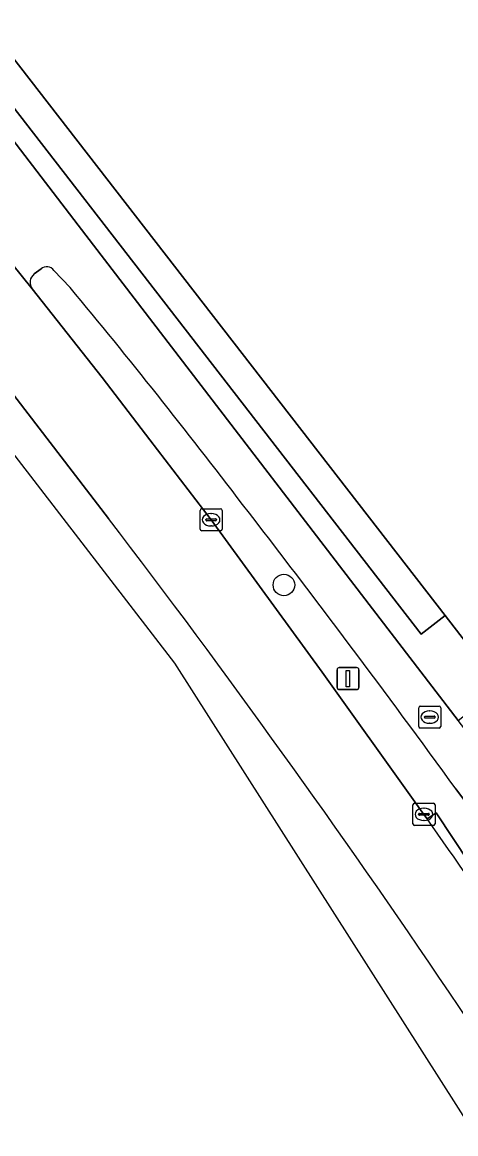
# Model space of a CAD drawing. Extents: x 161087 to 161926, y 382572 to 383873.
# Drawn here: x 161392.9 to 161412.6, y 382927.1 to 382977.5 of the extents above; entities that cross this region are included whole.
import ezdxf

# ---------------------------------------------------------------- set-up
doc = ezdxf.new("R2010")
doc.units = 0
for name, color, linetype in [('IMGEO_Berm_open', 7, 'Continuous'), ('IMGEO_Boom', 7, 'Continuous'), ('IMGEO_Brandkraan', 7, 'Continuous'), ('IMGEO_Fietspad_gesloten', 7, 'Continuous'), ('IMGEO_Kolk', 7, 'Continuous'), ('IMGEO_Lichtmast', 7, 'Continuous'), ('IMGEO_OVBaan_gesloten', 7, 'Continuous'), ('IMGEO_Pand', 7, 'Continuous'), ('IMGEO_Pand_overbouw', 7, 'Continuous'), ('IMGEO_Rijbaan_lokaal_gesloten', 7, 'Continuous'), ('IMGEO_Voetgangersgebied_open', 7, 'Continuous'), ('IMGEO_Voetpad_open', 7, 'Continuous')]:
    doc.layers.add(name, color=color, linetype=linetype)

msp = doc.modelspace()

# ---------------------------------------------------------------- linework, layer by layer
at = {"layer": 'IMGEO_Berm_open'}
for points in [[(161393.743, 382966.318), (161393.437, 382966.095)], [(161395.063, 382965.483), (161394.331, 382966.25)], [(161393.34, 382965.409), (161396.511, 382961.386), (161398.687, 382958.569), (161401.46, 382954.936), (161406.5, 382948.022), (161410.714, 382942.139), (161411.121, 382941.571), (161411.265, 382941.368), (161411.681, 382941.644), (161419.216, 382930.272), (161418.8, 382929.996), (161430.918, 382910.367), (161455.826, 382869.827), (161469.371, 382848.033)], [(161418.553, 382934.538), (161415.529, 382938.759), (161412.569, 382942.733)]]:
    msp.add_lwpolyline(points, dxfattribs=at)
for centre, radius, start, end in [((161394.006, 382966.014), 0.402, 36.0188, 130.7877), ((161393.74, 382965.702), 0.496, 127.6771, 216.2264), ((161158.707, 382769.56), 307.002, 37.30887, 39.65646), ((160996.067, 382640.406), 514.66, 35.97481, 37.77066)]:
    msp.add_arc(centre, radius, start, end, dxfattribs=at)
at = {"layer": 'IMGEO_Boom'}
msp.add_circle((161404.768, 382951.979), 0.489, dxfattribs=at)
at = {"layer": 'IMGEO_Brandkraan'}
for p, q in [((161410.885, 382945.559), (161410.885, 382946.411)), ((161410.96, 382946.485), (161411.812, 382946.485)), ((161411.373, 382946.265), (161411.398, 382946.265)), ((161411.886, 382946.411), (161411.886, 382945.559)), ((161411.144, 382945.979), (161411.144, 382945.991)), ((161411.582, 382945.942), (161411.184, 382945.942)), ((161411.187, 382946.028), (161411.585, 382946.028)), ((161411.396, 382945.705), (161411.371, 382945.705)), ((161411.628, 382945.991), (161411.628, 382945.979)), ((161411.812, 382945.485), (161410.96, 382945.485))]:
    msp.add_line(p, q, dxfattribs=at)
for points in [[(161410.885, 382945.559), (161410.885, 382946.411)], [(161410.96, 382946.485), (161411.812, 382946.485)], [(161411.886, 382946.411), (161411.886, 382945.559)], [(161411.812, 382945.485), (161410.96, 382945.485)]]:
    msp.add_lwpolyline(points, dxfattribs=at)
for centre, radius, start, end in [((161410.962, 382946.409), 0.0765, 91.552, 178.448), ((161410.962, 382946.409), 0.0765, 91.552, 178.448), ((161411.81, 382946.409), 0.0765, 1.552, 88.448), ((161411.81, 382946.409), 0.0765, 1.552, 88.448), ((161410.962, 382945.561), 0.0765, 181.552, 268.448), ((161410.962, 382945.561), 0.0765, 181.552, 268.448), ((161411.184, 382945.988), 0.0403, 85.8775, 175.7526), ((161411.181, 382945.978), 0.0366, 178.938, 274.7102), ((161411.585, 382945.985), 0.043, 264.8664, 352.4533), ((161411.589, 382945.99), 0.0386, 1.7309, 96.639), ((161411.81, 382945.561), 0.0765, 271.552, 358.448), ((161411.81, 382945.561), 0.0765, 271.552, 358.448)]:
    msp.add_arc(centre, radius, start, end, dxfattribs=at)
for centre, major_axis, ratio, start_param, end_param in [((161411.372, 382945.985), (-0.387, 0.002), 0.722429, 4.712389, 7.853982), ((161411.397, 382945.985), (-0.39, 0.002), 0.717154, 1.570796, 4.712389)]:
    msp.add_ellipse(centre, major_axis=major_axis, ratio=ratio, start_param=start_param, end_param=end_param, dxfattribs=at)
at = {"layer": 'IMGEO_Fietspad_gesloten'}
for points in [[(161476.379, 382845.501), (161473.209, 382850.496), (161469.267, 382856.908), (161434.891, 382912.704), (161425.738, 382927.535), (161423.001, 382931.728), (161421.785, 382933.513), (161421.709, 382933.625), (161420.782, 382934.985), (161418.673, 382937.998), (161418.424, 382938.34), (161418.173, 382938.68), (161416.013, 382941.491), (161413.737, 382944.446), (161413.383, 382944.906), (161412.674, 382945.831), (161395.778, 382967.851), (161371.138, 383000)], [(161391.51, 382967.665), (161393.34, 382965.409)], [(161393.437, 382966.095), (161393.743, 382966.318)], [(161394.331, 382966.25), (161395.063, 382965.483)], [(161412.569, 382942.733), (161415.529, 382938.759), (161418.553, 382934.538)]]:
    msp.add_lwpolyline(points, dxfattribs=at)
for centre, radius, start, end in [((161394.006, 382966.014), 0.402, 36.0188, 130.7877), ((161393.74, 382965.702), 0.496, 127.6771, 216.2264), ((161158.707, 382769.56), 307.002, 37.30887, 39.65646), ((160996.067, 382640.406), 514.66, 35.97481, 37.77066)]:
    msp.add_arc(centre, radius, start, end, dxfattribs=at)
at = {"layer": 'IMGEO_Kolk'}
for p, q in [((161400.964, 382954.511), (161400.964, 382955.363)), ((161401.039, 382955.437), (161401.891, 382955.437)), ((161401.452, 382955.217), (161401.477, 382955.217)), ((161401.965, 382955.363), (161401.965, 382954.511)), ((161401.223, 382954.931), (161401.223, 382954.943)), ((161401.661, 382954.894), (161401.263, 382954.894)), ((161401.266, 382954.98), (161401.664, 382954.98)), ((161401.475, 382954.657), (161401.45, 382954.657)), ((161401.707, 382954.943), (161401.707, 382954.931)), ((161401.891, 382954.437), (161401.039, 382954.437)), ((161410.7, 382942.072), (161411.552, 382942.072)), ((161410.625, 382941.146), (161410.625, 382941.998)), ((161410.884, 382941.566), (161410.884, 382941.578)), ((161411.322, 382941.529), (161410.924, 382941.529)), ((161410.927, 382941.615), (161411.325, 382941.615)), ((161411.113, 382941.852), (161411.138, 382941.852)), ((161411.368, 382941.578), (161411.368, 382941.566)), ((161411.626, 382941.998), (161411.626, 382941.146)), ((161411.552, 382941.072), (161410.7, 382941.072)), ((161411.136, 382941.292), (161411.111, 382941.292))]:
    msp.add_line(p, q, dxfattribs=at)
for points in [[(161400.964, 382954.511), (161400.964, 382955.363)], [(161401.039, 382955.437), (161401.891, 382955.437)], [(161401.965, 382955.363), (161401.965, 382954.511)], [(161401.891, 382954.437), (161401.039, 382954.437)], [(161410.7, 382942.072), (161411.552, 382942.072)], [(161410.625, 382941.146), (161410.625, 382941.998)], [(161411.626, 382941.998), (161411.626, 382941.146)], [(161411.552, 382941.072), (161410.7, 382941.072)]]:
    msp.add_lwpolyline(points, dxfattribs=at)
for centre, radius, start, end in [((161401.041, 382955.361), 0.0765, 91.552, 178.448), ((161401.041, 382955.361), 0.0765, 91.552, 178.448), ((161401.889, 382955.361), 0.0765, 1.552, 88.448), ((161401.889, 382955.361), 0.0765, 1.552, 88.448), ((161401.263, 382954.94), 0.0403, 85.8775, 175.7526), ((161401.26, 382954.93), 0.0366, 178.938, 274.7102), ((161401.664, 382954.937), 0.043, 264.8664, 352.4533), ((161401.668, 382954.942), 0.0386, 1.7309, 96.639), ((161401.041, 382954.513), 0.0765, 181.552, 268.448), ((161401.041, 382954.513), 0.0765, 181.552, 268.448), ((161401.889, 382954.513), 0.0765, 271.552, 358.448), ((161401.889, 382954.513), 0.0765, 271.552, 358.448), ((161410.702, 382941.996), 0.0765, 91.552, 178.448), ((161410.702, 382941.996), 0.0765, 91.552, 178.448), ((161411.55, 382941.996), 0.0765, 1.552, 88.448), ((161411.55, 382941.996), 0.0765, 1.552, 88.448), ((161410.924, 382941.575), 0.0403, 85.8775, 175.7526), ((161410.921, 382941.565), 0.0366, 178.938, 274.7102), ((161411.325, 382941.572), 0.043, 264.8664, 352.4533), ((161411.329, 382941.577), 0.0386, 1.7309, 96.639), ((161410.702, 382941.148), 0.0765, 181.552, 268.448), ((161410.702, 382941.148), 0.0765, 181.552, 268.448), ((161411.55, 382941.148), 0.0765, 271.552, 358.448), ((161411.55, 382941.148), 0.0765, 271.552, 358.448)]:
    msp.add_arc(centre, radius, start, end, dxfattribs=at)
for centre, major_axis, ratio, start_param, end_param in [((161401.451, 382954.937), (-0.387, 0.002), 0.722429, 4.712389, 7.853982), ((161401.476, 382954.937), (-0.39, 0.002), 0.717154, 1.570796, 4.712389), ((161411.112, 382941.572), (-0.387, 0.002), 0.722429, 4.712389, 7.853982), ((161411.137, 382941.572), (-0.39, 0.002), 0.717154, 1.570796, 4.712389)]:
    msp.add_ellipse(centre, major_axis=major_axis, ratio=ratio, start_param=start_param, end_param=end_param, dxfattribs=at)
at = {"layer": 'IMGEO_Lichtmast'}
for p, q in [((161407.18, 382947.329), (161407.18, 382948.129)), ((161407.18, 382948.129), (161407.18, 382947.329)), ((161407.28, 382948.229), (161408.07, 382948.229)), ((161408.07, 382948.229), (161407.28, 382948.229)), ((161408.17, 382948.129), (161408.17, 382947.329)), ((161408.17, 382947.329), (161408.17, 382948.129)), ((161408.07, 382947.229), (161407.28, 382947.229)), ((161407.28, 382947.229), (161408.07, 382947.229))]:
    msp.add_line(p, q, dxfattribs=at)
msp.add_lwpolyline([(161407.6, 382948.104), (161407.75, 382948.104), (161407.75, 382947.354), (161407.6, 382947.354), (161407.6, 382948.104)], dxfattribs=at)
for centre, start, end in [((161407.28, 382948.129), 90, 180), ((161407.28, 382948.129), 90, 180), ((161408.07, 382948.129), 0, 90), ((161408.07, 382948.129), 360, 90), ((161407.28, 382947.329), 180, 270), ((161407.28, 382947.329), 180, 270), ((161408.07, 382947.329), 270, 0), ((161408.07, 382947.329), 270, 0)]:
    msp.add_arc(centre, 0.1, start, end, dxfattribs=at)
at = {"layer": 'IMGEO_OVBaan_gesloten'}
msp.add_lwpolyline([(161411.265, 382941.368), (161411.121, 382941.571), (161410.714, 382942.139), (161406.5, 382948.022), (161401.46, 382954.936), (161398.687, 382958.569), (161396.511, 382961.386), (161393.34, 382965.409), (161391.51, 382967.665), (161390.623, 382968.78), (161388.863, 382971.056), (161370.85, 382994.086), (161367.365, 382998.522), (161364.474, 382996.402), (161373.955, 382984.236), (161389.997, 382963.844), (161396.802, 382955.002)], dxfattribs=at)
for centre, radius, start, end in [((161038.037, 382680.607), 451.669, 30.68868, 37.40988), ((161230.353, 382813.314), 221.646, 31.76466, 35.29164)]:
    msp.add_arc(centre, radius, start, end, dxfattribs=at)
at = {"layer": 'IMGEO_Pand'}
msp.add_lwpolyline([(161427.617, 382961.524), (161429.509, 382958.918), (161430.871, 382959.954), (161430.326, 382960.66), (161432.328, 382962.194), (161424.899, 382971.781), (161415.566, 382983.827), (161410.144, 382990.822), (161388.74, 382981.499), (161388.372, 382981.182), (161391.881, 382976.655), (161412.084, 382950.589), (161414.596, 382947.348), (161419.434, 382951.117), (161419.611, 382952.384), (161418.957, 382953.256), (161419.278, 382953.496)], dxfattribs=at)
at = {"layer": 'IMGEO_Pand_overbouw'}
msp.add_lwpolyline([(161412.084, 382950.589), (161391.881, 382976.655), (161390.798, 382975.816), (161411.002, 382949.747)], close=True, dxfattribs=at)
at = {"layer": 'IMGEO_Rijbaan_lokaal_gesloten'}
msp.add_lwpolyline([(161396.802, 382955.002), (161389.997, 382963.844), (161373.955, 382984.236), (161364.474, 382996.402), (161349.395, 383015.579), (161339.705, 383027.962), (161323.369, 383048.79), (161322.958, 383048.175), (161399.802, 382948.43), (161459.121, 382855.398), (161473.698, 382833.776), (161479.667, 382828.263)], dxfattribs=at)
msp.add_arc((161038.037, 382680.607), 451.669, 30.68868, 37.40988, dxfattribs=at)
at = {"layer": 'IMGEO_Voetgangersgebied_open'}
msp.add_lwpolyline([(161412.084, 382950.589), (161391.881, 382976.655), (161390.798, 382975.816), (161411.002, 382949.747)], close=True, dxfattribs=at)
at = {"layer": 'IMGEO_Voetpad_open'}
for points in [[(161325.561, 383058.315), (161354.659, 383021.314), (161355.304, 383020.491), (161360.861, 383013.409), (161371.138, 383000), (161395.778, 382967.851), (161412.674, 382945.831), (161414.596, 382947.348), (161412.084, 382950.589)], [(161412.084, 382950.589), (161411.002, 382949.747), (161390.798, 382975.816)], [(161411.681, 382941.644), (161411.265, 382941.368)], [(161418.8, 382929.996), (161419.216, 382930.272), (161411.681, 382941.644)]]:
    msp.add_lwpolyline(points, dxfattribs=at)
msp.add_arc((161230.353, 382813.314), 221.646, 31.76466, 35.29164, dxfattribs=at)

doc.saveas('drawing.dxf')
